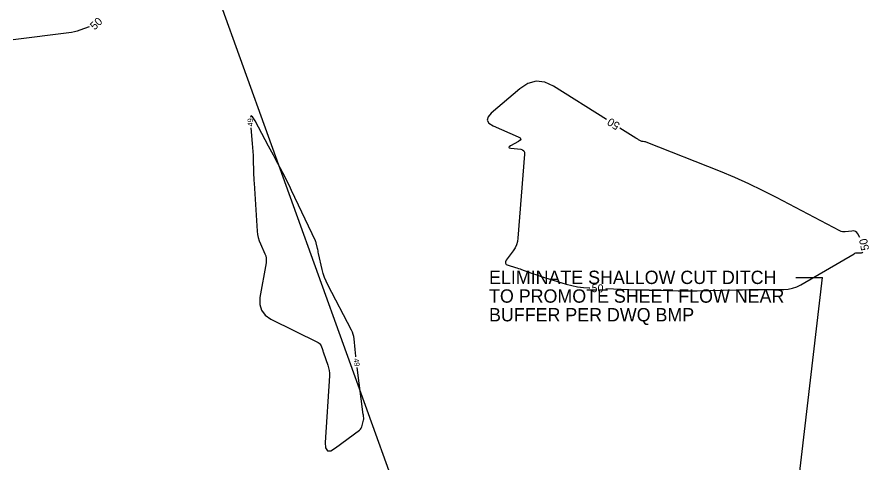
# Model space of a CAD drawing. Extents: x 2384780 to 2405861, y 547869 to 573706.
# Drawn here: x 2391565.6 to 2391884.9, y 553198.6 to 553365.7 of the extents above; entities that cross this region are included whole.
import ezdxf

# ---------------------------------------------------------------- set-up
doc = ezdxf.new("R2010")
doc.units = 0
for name, color, linetype in [('Old_Level_10', 7, 'Continuous'), ('Old_Level_60', 7, 'Continuous'), ('Old_Level_61', 7, 'Continuous'), ('Old_Level_63', 7, 'Continuous')]:
    doc.layers.add(name, color=color, linetype=linetype)

msp = doc.modelspace()

# ---------------------------------------------------------------- linework, layer by layer
at = {"layer": 'Old_Level_10'}
msp.add_line((2391497.285, 553771.369), (2391720.4865, 553152.56075), dxfattribs=at)
at = {"layer": 'Old_Level_60'}
for points in [[(2391692.6245, 553238.3235), (2391692.58525, 553238.6545), (2391692.447, 553239.876), (2391692.3155, 553241.09825), (2391691.89775, 553245.092), (2391691.76975, 553245.93625), (2391691.56475, 553246.75725), (2391691.28325, 553247.5555), (2391690.9245, 553248.33025), (2391682.07025, 553265.35425), (2391681.40775, 553266.733), (2391680.83725, 553268.14575), (2391680.3585, 553269.592), (2391679.972, 553271.07225), (2391678.596, 553277.11875), (2391678.48925, 553277.58825), (2391678.38225, 553278.058), (2391678.27525, 553278.52775), (2391678.1685, 553278.9975), (2391677.81925, 553280.532), (2391677.736, 553280.858), (2391677.63525, 553281.178), (2391677.5175, 553281.492), (2391677.38275, 553281.8), (2391668.48725, 553300.71825), (2391667.686, 553302.39475), (2391666.8635, 553304.061), (2391666.01975, 553305.7165), (2391665.15525, 553307.36125), (2391662.296, 553312.7175), (2391661.6835, 553313.86525), (2391661.07075, 553315.01275), (2391660.45825, 553316.1605), (2391659.8455, 553317.30825), (2391654.77975, 553326.7985), (2391653.85525, 553328.29075), (2391653.25275, 553328.70075), (2391653.023, 553328.15025)], [(2391653.19925, 553324.169), (2391653.719, 553318.27575), (2391653.8385, 553316.8015), (2391653.937, 553315.32575), (2391654.01475, 553313.849), (2391654.07125, 553312.37075), (2391654.22175, 553307.54025), (2391654.2585, 553306.50525), (2391654.30425, 553305.47075), (2391654.359, 553304.43675), (2391654.42275, 553303.40325), (2391655.607, 553285.475), (2391655.7435, 553284.23975), (2391655.98775, 553283.03125), (2391656.34, 553281.84975), (2391656.8, 553280.69525), (2391658.479, 553276.968), (2391658.77525, 553276.16125), (2391658.94375, 553275.33825), (2391658.98475, 553274.49925), (2391658.89825, 553273.64425), (2391656.6305, 553260.61325), (2391656.523, 553258.0125), (2391657.1715, 553255.79525), (2391658.5765, 553253.9615), (2391660.738, 553252.51125)], [(2391660.738, 553252.51125), (2391678.42875, 553243.74325), (2391678.8035, 553243.51325), (2391679.1145, 553243.22675), (2391679.361, 553242.88325), (2391679.54375, 553242.48325), (2391680.03575, 553241.08375), (2391680.14125, 553240.78375), (2391680.24675, 553240.48375), (2391680.352, 553240.184), (2391680.4575, 553239.884), (2391682.07625, 553235.28025), (2391682.37175, 553234.2865), (2391682.5645, 553233.2785), (2391682.6545, 553232.25625), (2391682.642, 553231.2195), (2391681.1175, 553206.3055), (2391681.23875, 553204.2175), (2391681.922, 553203.17625), (2391683.1675, 553203.18175), (2391684.975, 553204.23375), (2391693.8785, 553210.94925), (2391694.263, 553211.2915), (2391694.57275, 553211.68275), (2391694.8085, 553212.12275), (2391694.9695, 553212.6115), (2391695.44625, 553214.585), (2391695.488, 553214.7965), (2391695.5115, 553215.00925), (2391695.5165, 553215.223), (2391695.50325, 553215.43825), (2391695.43, 553216.143), (2391695.41375, 553216.29375), (2391695.39675, 553216.44475), (2391695.379, 553216.5955), (2391695.36025, 553216.74625), (2391693.11875, 553234.354)]]:
    msp.add_lwpolyline(points, dxfattribs=at)
at = {"layer": 'Old_Level_61'}
for points in [[(2391592.6595, 553362.00775), (2391589.067, 553360.7175), (2391588.06125, 553360.38725), (2391587.04175, 553360.11375), (2391586.009, 553359.897), (2391584.9625, 553359.737), (2391564.05525, 553357.128)], [(2391786.49725, 553327.27625), (2391766.70325, 553339.77775), (2391763.3955, 553341.306), (2391760.176, 553341.65725), (2391757.04425, 553340.83125), (2391754.0005, 553338.82825), (2391743.33575, 553329.6145), (2391742.1295, 553328.244), (2391741.84425, 553327.0125), (2391742.48, 553325.91975), (2391744.037, 553324.96625)], [(2391744.037, 553324.96625), (2391753.45225, 553320.8405), (2391754.17575, 553320.4115), (2391754.42825, 553319.965), (2391754.2095, 553319.50075), (2391753.52, 553319.019), (2391750.498, 553317.41675), (2391750.02225, 553317.1055), (2391749.8905, 553316.859), (2391750.10275, 553316.67675), (2391750.65875, 553316.559), (2391754.37025, 553316.1225), (2391755.05825, 553315.941), (2391755.53125, 553315.58325), (2391755.78925, 553315.04925), (2391755.83275, 553314.339), (2391753.306, 553282.86575), (2391753.11725, 553281.5905), (2391752.76125, 553280.378), (2391752.2375, 553279.22775), (2391751.54625, 553278.14), (2391748.97175, 553274.62975), (2391748.62125, 553273.97675), (2391748.61225, 553273.43825), (2391748.94475, 553273.01475), (2391749.6185, 553272.706), (2391752.377, 553271.88475), (2391752.9665, 553271.704), (2391753.55275, 553271.51375), (2391754.136, 553271.31375), (2391754.71575, 553271.104), (2391758.41475, 553269.7325), (2391759.20925, 553269.4445), (2391760.00775, 553269.16775), (2391760.81, 553268.90225), (2391761.61625, 553268.64825), (2391771.4535, 553265.62575), (2391773.5735, 553265.04875), (2391775.71725, 553264.61325), (2391777.88525, 553264.31875), (2391780.077, 553264.16575), (2391780.30325, 553264.15725)], [(2391881.546, 553283.11275), (2391880.778, 553284.405), (2391880.34325, 553284.965), (2391879.81725, 553285.33575), (2391879.19975, 553285.517), (2391878.49075, 553285.50925), (2391876.02575, 553285.17425), (2391875.50475, 553285.1425), (2391874.99775, 553285.191), (2391874.50525, 553285.32), (2391874.02675, 553285.529), (2391850.208, 553298.1185), (2391845.071, 553300.745), (2391839.8685, 553303.2285), (2391834.6, 553305.5695), (2391829.26575, 553307.7675), (2391801.34825, 553318.8295), (2391801.19975, 553318.88175), (2391801.0485, 553318.9215), (2391800.8945, 553318.94925), (2391800.73775, 553318.96475), (2391800.22125, 553318.995), (2391800.112, 553319.00675), (2391800.00575, 553319.0295), (2391799.90225, 553319.063), (2391799.80175, 553319.10725), (2391798.55325, 553319.73225), (2391798.2875, 553319.86925), (2391798.02525, 553320.013), (2391797.76675, 553320.163), (2391797.512, 553320.3195), (2391791.57025, 553324.07225)], [(2391786.299, 553263.93325), (2391794.90125, 553263.61175), (2391797.45075, 553263.5205), (2391800.0005, 553263.437), (2391802.5505, 553263.3615), (2391805.10075, 553263.294), (2391813.432, 553263.0865), (2391815.21725, 553263.0535), (2391817.0025, 553263.04325), (2391818.78775, 553263.05575), (2391820.57275, 553263.09125), (2391835.08175, 553263.47175), (2391837.541, 553263.528), (2391840.0005, 553263.56825), (2391842.46, 553263.5925), (2391844.91975, 553263.6005), (2391852.9555, 553263.6005), (2391854.648, 553263.70925), (2391856.282, 553264.03475), (2391857.857, 553264.57725), (2391859.3735, 553265.337), (2391879.32125, 553276.984), (2391879.66725, 553277.15725), (2391880.02675, 553277.281), (2391880.39975, 553277.3555), (2391880.786, 553277.38025), (2391882.06975, 553277.38025), (2391882.32, 553277.41325), (2391882.52125, 553277.512), (2391882.66025, 553277.66275)]]:
    msp.add_lwpolyline(points, dxfattribs=at)
at = {"layer": 'Old_Level_63'}
for p in [(2391847.43625, 553097.723), (2391857.52141, 553268.14958)]:
    msp.add_line(p, (2391867.52141, 553268.14958), dxfattribs=at)

# ---------------------------------------------------------------- texts
at = {"layer": 'Old_Level_60'}
for rotation, p in [(92.5341056, (2391654.088, 553324.72675)), (277.0977889, (2391691.69125, 553237.6835))]:
    msp.add_text('49', height=2, rotation=rotation, dxfattribs=at).set_placement(p)
at = {"layer": 'Old_Level_61'}
for rotation, p in [(43.3582167, (2391594.634, 553360.6205)), (147.7243556, (2391791.83175, 553325.68125)), (101.5560278, (2391885.01825, 553278.5185)), (357.8596111, (2391780.88475, 553262.6345))]:
    msp.add_text('50', height=3, rotation=rotation, dxfattribs=at).set_placement(p)
at = {"layer": 'Old_Level_63'}
for s, p in [('ELIMINATE SHALLOW CUT DITCH', (2391742.49866, 553265.64958)), ('TO PROMOTE SHEET FLOW NEAR', (2391742.49866, 553258.64983)), ('BUFFER PER DWQ BMP', (2391742.49866, 553251.64983))]:
    msp.add_text(s, height=4.9999995, dxfattribs=at).set_placement(p)

doc.saveas('drawing.dxf')
